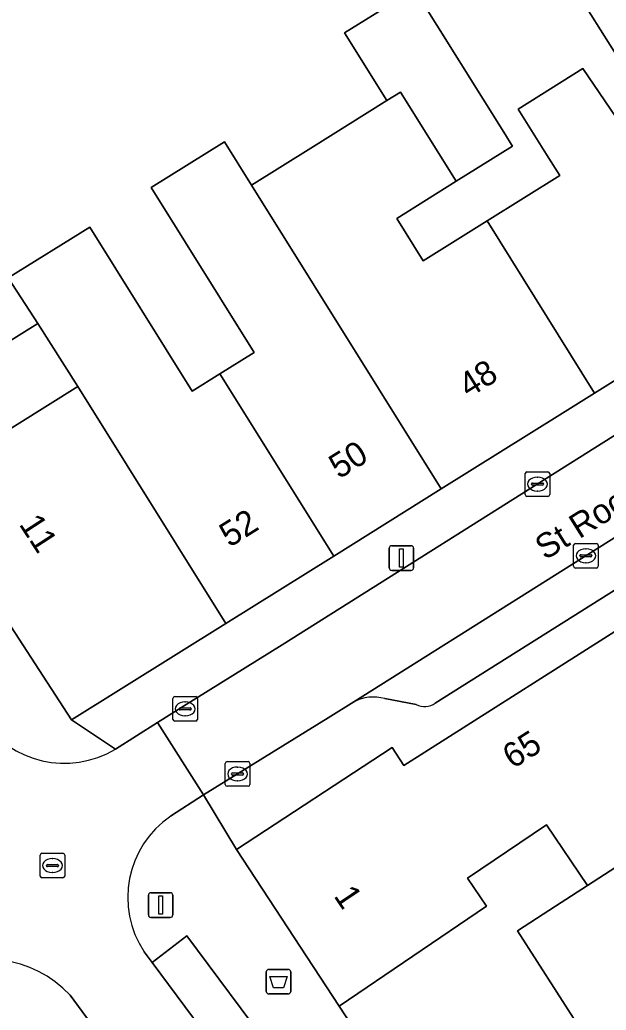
# Model space of a CAD drawing. Extents: x 161798 to 162385, y 382315 to 382833.
# Drawn here: x 161942.5 to 161966.31, y 382495.78 to 382535.98 of the extents above; entities that cross this region are included whole.
import ezdxf

# ---------------------------------------------------------------- set-up
doc = ezdxf.new("R2010")
doc.units = 0
for name, color, linetype in [('IMGEO_Afvalbak', 7, 'Continuous'), ('IMGEO_Erf', 7, 'Continuous'), ('IMGEO_Kolk', 7, 'Continuous'), ('IMGEO_Lichtmast', 7, 'Continuous'), ('IMGEO_Openbare_ruimte_label', 7, 'Continuous'), ('IMGEO_Pand', 7, 'Continuous'), ('IMGEO_Pand_nummerreeks', 7, 'Continuous'), ('IMGEO_Parkeervlak_open', 7, 'Continuous'), ('IMGEO_Rijbaan_lokaal_open', 7, 'Continuous'), ('IMGEO_Rioolput', 7, 'Continuous'), ('IMGEO_Voetpad_open', 7, 'Continuous')]:
    doc.layers.add(name, color=color, linetype=linetype)

msp = doc.modelspace()

# ---------------------------------------------------------------- linework, layer by layer
at = {"layer": 'IMGEO_Afvalbak'}
for p, q in [((161952.506, 382496.54), (161952.506, 382497.34)), ((161952.506, 382497.34), (161952.506, 382496.54)), ((161952.606, 382497.44), (161953.396, 382497.44)), ((161953.396, 382497.44), (161952.606, 382497.44)), ((161953.496, 382497.34), (161953.496, 382496.54)), ((161953.496, 382496.54), (161953.496, 382497.34)), ((161953.396, 382496.44), (161952.606, 382496.44)), ((161952.606, 382496.44), (161953.396, 382496.44))]:
    msp.add_line(p, q, dxfattribs=at)
msp.add_lwpolyline([(161952.649, 382497.154), (161953.353, 382497.154), (161953.204, 382496.684), (161952.798, 382496.684), (161952.649, 382497.154)], dxfattribs=at)
for centre, start, end in [((161952.606, 382497.34), 90, 180), ((161952.606, 382497.34), 90, 180), ((161953.396, 382497.34), 0, 90), ((161953.396, 382497.34), 360, 90), ((161952.606, 382496.54), 180, 270), ((161952.606, 382496.54), 180, 270), ((161953.396, 382496.54), 270, 0), ((161953.396, 382496.54), 270, 0)]:
    msp.add_arc(centre, 0.1, start, end, dxfattribs=at)
at = {"layer": 'IMGEO_Erf'}
for points in [[(161970, 382529.349), (161964.109, 382538.701)], [(161942.03, 382525.503), (161945.338, 382527.569), (161949.498, 382520.91), (161950.621, 382521.611), (161952.016, 382522.483), (161947.837, 382529.173), (161950.804, 382531.026), (161951.903, 382529.267), (161954.317, 382530.775), (161957.403, 382532.702), (161955.683, 382535.455), (161958.521, 382537.228), (161962.218, 382531.312), (161962.454, 382530.934), (161962.501, 382530.857), (161960.218, 382529.43), (161957.801, 382527.921), (161958.877, 382526.197), (161961.474, 382527.819), (161964.419, 382529.659), (161963.882, 382530.519), (161963.477, 382531.167), (161962.732, 382532.36), (161965.364, 382534.004), (161967.149, 382531.378)], [(161969.377, 382503.313), (161965.555, 382500.845), (161964.247, 382500), (161962.71, 382499.007), (161965.896, 382494.027)]]:
    msp.add_lwpolyline(points, dxfattribs=at)
msp.add_lwpolyline([(161943.233, 382523.653), (161939.538, 382521.355), (161941.143, 382518.786), (161944.848, 382521.101)], close=True, dxfattribs=at)
at = {"layer": 'IMGEO_Kolk'}
for p, q in [((161963.092, 382517.636), (161963.944, 382517.636)), ((161963.017, 382516.71), (161963.017, 382517.562)), ((161963.505, 382517.416), (161963.53, 382517.416)), ((161964.018, 382517.562), (161964.018, 382516.71)), ((161963.276, 382517.13), (161963.276, 382517.142)), ((161963.714, 382517.093), (161963.316, 382517.093)), ((161963.319, 382517.179), (161963.717, 382517.179)), ((161963.528, 382516.856), (161963.503, 382516.856)), ((161963.76, 382517.142), (161963.76, 382517.13)), ((161963.944, 382516.636), (161963.092, 382516.636)), ((161964.985, 382513.8), (161964.985, 382514.652)), ((161965.06, 382514.726), (161965.912, 382514.726)), ((161965.473, 382514.506), (161965.498, 382514.506)), ((161965.986, 382514.652), (161965.986, 382513.8)), ((161965.244, 382514.22), (161965.244, 382514.232)), ((161965.682, 382514.183), (161965.284, 382514.183)), ((161965.287, 382514.269), (161965.685, 382514.269)), ((161965.728, 382514.232), (161965.728, 382514.22)), ((161965.912, 382513.726), (161965.06, 382513.726)), ((161965.496, 382513.946), (161965.471, 382513.946)), ((161948.712, 382507.587), (161948.712, 382508.439)), ((161948.787, 382508.513), (161949.639, 382508.513)), ((161949.713, 382508.439), (161949.713, 382507.587)), ((161948.971, 382508.007), (161948.971, 382508.019)), ((161949.409, 382507.97), (161949.011, 382507.97)), ((161949.014, 382508.056), (161949.412, 382508.056)), ((161949.2, 382508.293), (161949.225, 382508.293)), ((161949.455, 382508.019), (161949.455, 382508.007)), ((161949.223, 382507.733), (161949.198, 382507.733)), ((161949.639, 382507.513), (161948.787, 382507.513)), ((161950.839, 382504.944), (161950.839, 382505.796)), ((161950.914, 382505.87), (161951.766, 382505.87)), ((161951.327, 382505.65), (161951.352, 382505.65)), ((161951.84, 382505.796), (161951.84, 382504.944)), ((161951.098, 382505.364), (161951.098, 382505.376)), ((161951.536, 382505.327), (161951.138, 382505.327)), ((161951.141, 382505.413), (161951.539, 382505.413)), ((161951.582, 382505.376), (161951.582, 382505.364)), ((161951.766, 382504.87), (161950.914, 382504.87)), ((161951.35, 382505.09), (161951.325, 382505.09))]:
    msp.add_line(p, q, dxfattribs=at)
for points in [[(161963.092, 382517.636), (161963.944, 382517.636)], [(161963.017, 382516.71), (161963.017, 382517.562)], [(161964.018, 382517.562), (161964.018, 382516.71)], [(161963.944, 382516.636), (161963.092, 382516.636)], [(161964.985, 382513.8), (161964.985, 382514.652)], [(161965.06, 382514.726), (161965.912, 382514.726)], [(161965.986, 382514.652), (161965.986, 382513.8)], [(161965.912, 382513.726), (161965.06, 382513.726)], [(161948.712, 382507.587), (161948.712, 382508.439)], [(161948.787, 382508.513), (161949.639, 382508.513)], [(161949.713, 382508.439), (161949.713, 382507.587)], [(161949.639, 382507.513), (161948.787, 382507.513)], [(161950.839, 382504.944), (161950.839, 382505.796)], [(161950.914, 382505.87), (161951.766, 382505.87)], [(161951.84, 382505.796), (161951.84, 382504.944)], [(161951.766, 382504.87), (161950.914, 382504.87)]]:
    msp.add_lwpolyline(points, dxfattribs=at)
for centre, radius, start, end in [((161963.094, 382517.56), 0.0765, 91.552, 178.448), ((161963.094, 382517.56), 0.0765, 91.552, 178.448), ((161963.942, 382517.56), 0.0765, 1.552, 88.448), ((161963.942, 382517.56), 0.0765, 1.552, 88.448), ((161963.316, 382517.139), 0.0403, 85.8775, 175.7526), ((161963.313, 382517.129), 0.0366, 178.938, 274.7102), ((161963.717, 382517.136), 0.043, 264.8664, 352.4533), ((161963.721, 382517.141), 0.0386, 1.7309, 96.639), ((161963.094, 382516.712), 0.0765, 181.552, 268.448), ((161963.094, 382516.712), 0.0765, 181.552, 268.448), ((161963.942, 382516.712), 0.0765, 271.552, 358.448), ((161963.942, 382516.712), 0.0765, 271.552, 358.448), ((161965.062, 382514.65), 0.0765, 91.552, 178.448), ((161965.062, 382514.65), 0.0765, 91.552, 178.448), ((161965.91, 382514.65), 0.0765, 1.552, 88.448), ((161965.91, 382514.65), 0.0765, 1.552, 88.448), ((161965.284, 382514.229), 0.0403, 85.8775, 175.7526), ((161965.281, 382514.219), 0.0366, 178.938, 274.7102), ((161965.685, 382514.226), 0.043, 264.8664, 352.4533), ((161965.689, 382514.231), 0.0386, 1.7309, 96.639), ((161965.062, 382513.802), 0.0765, 181.552, 268.448), ((161965.062, 382513.802), 0.0765, 181.552, 268.448), ((161965.91, 382513.802), 0.0765, 271.552, 358.448), ((161965.91, 382513.802), 0.0765, 271.552, 358.448), ((161948.789, 382508.437), 0.0765, 91.552, 178.448), ((161948.789, 382508.437), 0.0765, 91.552, 178.448), ((161949.637, 382508.437), 0.0765, 1.552, 88.448), ((161949.637, 382508.437), 0.0765, 1.552, 88.448), ((161949.011, 382508.016), 0.0403, 85.8775, 175.7526), ((161949.008, 382508.006), 0.0366, 178.938, 274.7102), ((161949.412, 382508.013), 0.043, 264.8664, 352.4533), ((161949.416, 382508.018), 0.0386, 1.7309, 96.639), ((161948.789, 382507.589), 0.0765, 181.552, 268.448), ((161948.789, 382507.589), 0.0765, 181.552, 268.448), ((161949.637, 382507.589), 0.0765, 271.552, 358.448), ((161949.637, 382507.589), 0.0765, 271.552, 358.448), ((161950.916, 382505.794), 0.0765, 91.552, 178.448), ((161950.916, 382505.794), 0.0765, 91.552, 178.448), ((161951.764, 382505.794), 0.0765, 1.552, 88.448), ((161951.764, 382505.794), 0.0765, 1.552, 88.448), ((161951.138, 382505.373), 0.0403, 85.8775, 175.7526), ((161951.135, 382505.363), 0.0366, 178.938, 274.7102), ((161951.539, 382505.37), 0.043, 264.8664, 352.4533), ((161951.543, 382505.375), 0.0386, 1.7309, 96.639), ((161950.916, 382504.946), 0.0765, 181.552, 268.448), ((161950.916, 382504.946), 0.0765, 181.552, 268.448), ((161951.764, 382504.946), 0.0765, 271.552, 358.448), ((161951.764, 382504.946), 0.0765, 271.552, 358.448)]:
    msp.add_arc(centre, radius, start, end, dxfattribs=at)
for centre, major_axis, ratio, start_param, end_param in [((161963.504, 382517.136), (-0.387, 0.002), 0.722429, 4.712389, 7.853982), ((161963.529, 382517.136), (-0.39, 0.002), 0.717154, 1.570796, 4.712389), ((161965.472, 382514.226), (-0.387, 0.002), 0.722429, 4.712389, 7.853982), ((161965.497, 382514.226), (-0.39, 0.002), 0.717154, 1.570796, 4.712389), ((161949.199, 382508.013), (-0.387, 0.002), 0.722429, 4.712389, 7.853982), ((161949.224, 382508.013), (-0.39, 0.002), 0.717154, 1.570796, 4.712389), ((161951.326, 382505.37), (-0.387, 0.002), 0.722429, 4.712389, 7.853982), ((161951.351, 382505.37), (-0.39, 0.002), 0.717154, 1.570796, 4.712389)]:
    msp.add_ellipse(centre, major_axis=major_axis, ratio=ratio, start_param=start_param, end_param=end_param, dxfattribs=at)
at = {"layer": 'IMGEO_Lichtmast'}
for p, q in [((161957.499, 382513.735), (161957.499, 382514.535)), ((161957.499, 382514.535), (161957.499, 382513.735)), ((161957.599, 382514.635), (161958.389, 382514.635)), ((161958.389, 382514.635), (161957.599, 382514.635)), ((161958.489, 382514.535), (161958.489, 382513.735)), ((161958.489, 382513.735), (161958.489, 382514.535)), ((161958.389, 382513.635), (161957.599, 382513.635)), ((161957.599, 382513.635), (161958.389, 382513.635)), ((161947.719, 382499.648), (161947.719, 382500.448)), ((161947.719, 382500.448), (161947.719, 382499.648)), ((161947.819, 382500.548), (161948.609, 382500.548)), ((161948.609, 382500.548), (161947.819, 382500.548)), ((161948.709, 382500.448), (161948.709, 382499.648)), ((161948.709, 382499.648), (161948.709, 382500.448)), ((161948.609, 382499.548), (161947.819, 382499.548)), ((161947.819, 382499.548), (161948.609, 382499.548))]:
    msp.add_line(p, q, dxfattribs=at)
for points in [[(161957.919, 382514.51), (161958.069, 382514.51), (161958.069, 382513.76), (161957.919, 382513.76), (161957.919, 382514.51)], [(161948.139, 382500.423), (161948.289, 382500.423), (161948.289, 382499.673), (161948.139, 382499.673), (161948.139, 382500.423)]]:
    msp.add_lwpolyline(points, dxfattribs=at)
for centre, start, end in [((161957.599, 382514.535), 90, 180), ((161957.599, 382514.535), 90, 180), ((161958.389, 382514.535), 0, 90), ((161958.389, 382514.535), 360, 90), ((161957.599, 382513.735), 180, 270), ((161957.599, 382513.735), 180, 270), ((161958.389, 382513.735), 270, 0), ((161958.389, 382513.735), 270, 0), ((161947.819, 382500.448), 90, 180), ((161947.819, 382500.448), 90, 180), ((161948.609, 382500.448), 0, 90), ((161948.609, 382500.448), 360, 90), ((161947.819, 382499.648), 180, 270), ((161947.819, 382499.648), 180, 270), ((161948.609, 382499.648), 270, 0), ((161948.609, 382499.648), 270, 0)]:
    msp.add_arc(centre, 0.1, start, end, dxfattribs=at)
at = {"layer": 'IMGEO_Pand'}
for points in [[(161927.045, 382548.554), (161920.885, 382543.991), (161934.863, 382522.49), (161936.739, 382519.665), (161939.538, 382521.355), (161943.233, 382523.653), (161942.03, 382525.503), (161941.278, 382526.66)], [(161972.576, 382534.922), (161967.521, 382542.95), (161963.163, 382540.205), (161963.728, 382539.307), (161964.109, 382538.701), (161970, 382529.349), (161972.67, 382525.109), (161977.027, 382527.853)], [(161957.403, 382532.702), (161957.957, 382533.048), (161960.218, 382529.43), (161962.501, 382530.857), (161962.454, 382530.934), (161962.218, 382531.312), (161958.521, 382537.228), (161955.683, 382535.455)], [(161961.474, 382527.819), (161965.837, 382520.834), (161971.789, 382524.552), (161968.978, 382528.687), (161967.149, 382531.378), (161965.364, 382534.004), (161962.732, 382532.36), (161963.477, 382531.167), (161963.882, 382530.519), (161964.419, 382529.659)], [(161960.218, 382529.43), (161957.957, 382533.048), (161957.403, 382532.702), (161954.317, 382530.775), (161951.903, 382529.267), (161959.604, 382516.94), (161964.429, 382519.954), (161965.837, 382520.834), (161961.474, 382527.819), (161958.877, 382526.197), (161957.801, 382527.921)], [(161951.903, 382529.267), (161950.804, 382531.026), (161947.837, 382529.173), (161952.016, 382522.483), (161950.621, 382521.611), (161955.242, 382514.214), (161959.604, 382516.94)], [(161950.621, 382521.611), (161949.498, 382520.91), (161945.338, 382527.569), (161942.03, 382525.503), (161943.233, 382523.653), (161944.848, 382521.101), (161950.859, 382511.476), (161955.242, 382514.214)], [(161944.848, 382521.101), (161941.143, 382518.786), (161939.538, 382521.355), (161936.739, 382519.665), (161944.597, 382507.564), (161950.859, 382511.476)], [(161969.221, 382503.555), (161969.588, 382503.791), (161968.012, 382506.242), (161970.679, 382507.958), (161968.153, 382511.883), (161968.068, 382512.042), (161958.095, 382505.71), (161957.613, 382506.446), (161951.298, 382502.303), (161955.47, 382495.94), (161961.443, 382500.001), (161960.672, 382501.141), (161963.889, 382503.312), (161965.555, 382500.845), (161969.377, 382503.313)], [(161965.896, 382494.027), (161962.71, 382499.007), (161964.247, 382500), (161965.555, 382500.845), (161963.889, 382503.312), (161960.672, 382501.141), (161961.443, 382500.001), (161955.47, 382495.94), (161959.54, 382489.735)]]:
    msp.add_lwpolyline(points, close=True, dxfattribs=at)
at = {"layer": 'IMGEO_Parkeervlak_open'}
for points in [[(161996.967, 382533.235), (161986.125, 382527.031), (161979.411, 382522.988), (161956.057, 382508.297)], [(161959.365, 382508.249), (161973.467, 382517.114), (161980.229, 382521.393), (161983.445, 382523.349), (161987.08, 382525.499), (161995.101, 382530.091)], [(161957.313, 382508.432), (161958.592, 382508.194)], [(161961.542, 382482.513), (161959.659, 382484.87), (161957.851, 382487.274), (161952.786, 382494.093), (161949.28, 382498.801), (161947.877, 382497.723), (161951.226, 382493.203), (161956.687, 382485.833)]]:
    msp.add_lwpolyline(points, dxfattribs=at)
for centre, radius, start, end in [((161956.857, 382506.76), 1.733, 74.7584, 117.5112), ((161958.933, 382508.856), 0.745, 242.7126, 305.427)]:
    msp.add_arc(centre, radius, start, end, dxfattribs=at)
at = {"layer": 'IMGEO_Rijbaan_lokaal_open'}
msp.add_lwpolyline([(162005.658, 382541.95), (162002.236, 382540.051), (162000, 382538.811), (161998.314, 382537.876), (161991.203, 382533.931), (161985.491, 382530.651), (161979.276, 382527.063), (161953.15, 382510.607), (161949.145, 382508.117), (161948.095, 382507.457), (161949.963, 382504.519), (161955.014, 382507.648), (161956.057, 382508.297), (161979.411, 382522.988), (161986.125, 382527.031), (161996.967, 382533.235), (162000, 382534.889), (162000.874, 382535.365), (162007.323, 382538.877)], close=True, dxfattribs=at)
for points in [[(161948.623, 382503.653), (161949.963, 382504.519), (161948.095, 382507.457), (161946.38, 382506.38)], [(161944.541, 382496.386), (161948.404, 382491.14), (161951.226, 382493.203), (161947.877, 382497.723), (161947.545, 382498.147)]]:
    msp.add_lwpolyline(points, dxfattribs=at)
for centre, radius, start, end in [((161944.304, 382509.822), 4.02, 213.081, 301.0958), ((161950.883, 382500.352), 4, 124.3944, 213.4503), ((161941.168, 382493.249), 4.606, 42.9322, 122.184)]:
    msp.add_arc(centre, radius, start, end, dxfattribs=at)
at = {"layer": 'IMGEO_Rioolput'}
for p, q in [((161943.323, 382501.227), (161943.323, 382502.079)), ((161943.398, 382502.153), (161944.25, 382502.153)), ((161943.811, 382501.933), (161943.836, 382501.933)), ((161944.324, 382502.079), (161944.324, 382501.227)), ((161943.582, 382501.647), (161943.582, 382501.659)), ((161944.02, 382501.61), (161943.622, 382501.61)), ((161943.625, 382501.696), (161944.023, 382501.696)), ((161944.066, 382501.659), (161944.066, 382501.647)), ((161944.25, 382501.153), (161943.398, 382501.153)), ((161943.834, 382501.373), (161943.809, 382501.373))]:
    msp.add_line(p, q, dxfattribs=at)
for points in [[(161943.323, 382501.227), (161943.323, 382502.079)], [(161943.398, 382502.153), (161944.25, 382502.153)], [(161944.324, 382502.079), (161944.324, 382501.227)], [(161944.25, 382501.153), (161943.398, 382501.153)]]:
    msp.add_lwpolyline(points, dxfattribs=at)
for centre, radius, start, end in [((161943.4, 382502.077), 0.0765, 91.552, 178.448), ((161943.4, 382502.077), 0.0765, 91.552, 178.448), ((161944.248, 382502.077), 0.0765, 1.552, 88.448), ((161944.248, 382502.077), 0.0765, 1.552, 88.448), ((161943.622, 382501.656), 0.0403, 85.8775, 175.7526), ((161943.619, 382501.646), 0.0366, 178.938, 274.7102), ((161944.023, 382501.653), 0.043, 264.8664, 352.4533), ((161944.027, 382501.658), 0.0386, 1.7309, 96.639), ((161943.4, 382501.229), 0.0765, 181.552, 268.448), ((161943.4, 382501.229), 0.0765, 181.552, 268.448), ((161944.248, 382501.229), 0.0765, 271.552, 358.448), ((161944.248, 382501.229), 0.0765, 271.552, 358.448)]:
    msp.add_arc(centre, radius, start, end, dxfattribs=at)
for centre, major_axis, ratio, start_param, end_param in [((161943.81, 382501.653), (-0.387, 0.002), 0.722429, 4.712389, 7.853982), ((161943.835, 382501.653), (-0.39, 0.002), 0.717154, 1.570796, 4.712389)]:
    msp.add_ellipse(centre, major_axis=major_axis, ratio=ratio, start_param=start_param, end_param=end_param, dxfattribs=at)
at = {"layer": 'IMGEO_Voetpad_open'}
for points in [[(162000, 382542.159), (161998.013, 382541.069), (161991.824, 382537.171), (161985.588, 382533.244), (161981.283, 382530.533), (161977.027, 382527.853), (161972.67, 382525.109), (161971.789, 382524.552), (161965.837, 382520.834), (161964.429, 382519.954), (161959.604, 382516.94), (161955.242, 382514.214), (161950.859, 382511.476), (161944.597, 382507.564), (161946.38, 382506.38), (161948.095, 382507.457), (161949.145, 382508.117), (161953.15, 382510.607), (161979.276, 382527.063), (161985.491, 382530.651), (161991.203, 382533.931), (161998.314, 382537.876), (161998.072, 382538.312), (162000, 382539.382)], [(161957.613, 382506.446), (161958.095, 382505.71), (161968.068, 382512.042), (161968.153, 382511.883), (161969.132, 382512.557), (161974, 382515.595), (161979.401, 382518.966), (161979.504, 382518.791), (161980.496, 382519.538), (161981.298, 382520.142), (161985.691, 382522.889), (161989.813, 382525.467), (161994.122, 382528.161), (161998.271, 382530.756), (162002.092, 382533.131), (162000.874, 382535.365), (162000, 382534.889), (161996.967, 382533.235)], [(161995.101, 382530.091), (161987.08, 382525.499), (161983.445, 382523.349), (161980.229, 382521.393), (161973.467, 382517.114), (161959.365, 382508.249)], [(161946.38, 382506.38), (161944.597, 382507.564), (161936.739, 382519.665)], [(161958.592, 382508.194), (161957.313, 382508.432)], [(161956.057, 382508.297), (161955.014, 382507.648), (161949.963, 382504.519), (161951.298, 382502.303), (161957.613, 382506.446)], [(161994.413, 382444.586), (161991.438, 382448.62), (161984.744, 382457.697), (161983.764, 382459.026), (161965.971, 382483.156), (161965.116, 382484.335), (161963.685, 382483.413), (161959.54, 382489.735), (161955.47, 382495.94), (161951.298, 382502.303), (161949.963, 382504.519), (161948.623, 382503.653)], [(161947.545, 382498.147), (161947.877, 382497.723), (161949.28, 382498.801), (161952.786, 382494.093), (161957.851, 382487.274), (161959.659, 382484.87), (161961.542, 382482.513)], [(161953.714, 382483.862), (161949.63, 382489.391), (161948.404, 382491.14), (161944.541, 382496.386)]]:
    msp.add_lwpolyline(points, dxfattribs=at)
for centre, radius, start, end in [((161956.857, 382506.76), 1.733, 74.7584, 117.5112), ((161958.933, 382508.856), 0.745, 242.7126, 305.427), ((161944.304, 382509.822), 4.02, 213.081, 301.0958), ((161950.883, 382500.352), 4, 124.3944, 213.4503), ((161941.168, 382493.249), 4.606, 42.9322, 122.184)]:
    msp.add_arc(centre, radius, start, end, dxfattribs=at)

# ---------------------------------------------------------------- texts
at = {"layer": 'IMGEO_Openbare_ruimte_label'}
msp.add_text('St Rochusstraat', height=1, rotation=32.0054, dxfattribs=at).set_placement((161963.828, 382514.027))
at = {"layer": 'IMGEO_Pand_nummerreeks'}
for s, rotation, p in [('48', 31.994, (161960.726, 382520.613)), ('50', 31.9882, (161955.458, 382517.322)), ('52', 31.9997, (161951.012, 382514.543)), ('11', 302.9964, (161942.443, 382515.508)), ('65', 32.4122, (161962.514, 382505.555)), ('1', 303.9934, (161955.22, 382500.421))]:
    msp.add_text(s, height=1, rotation=rotation, dxfattribs=at).set_placement(p)

doc.saveas('drawing.dxf')
